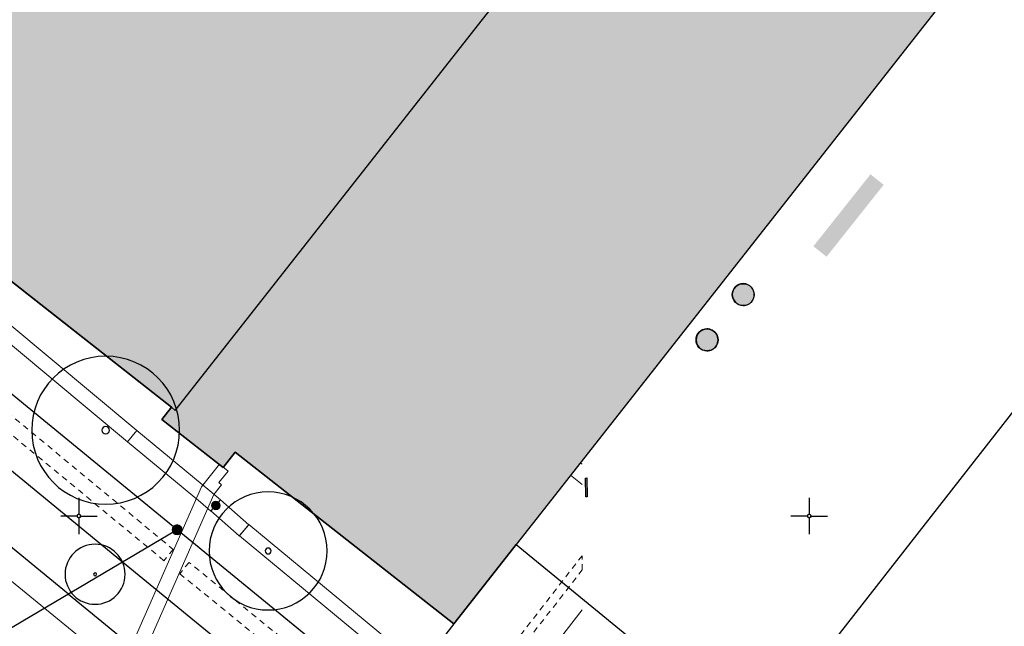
# Model space of a CAD drawing. Header units: metres. Extents: x 2695560 to 2696939, y 1260491 to 1262050.
# Tile 612 of 656: x 2696049 to 2696083, y 1260946 to 1260967. Entities that reach past the tile are written whole.
import ezdxf

# ---------------------------------------------------------------- set-up
doc = ezdxf.new("R2010")
doc.units = ezdxf.units.M
doc.linetypes.add('AUSGEZOGEN', pattern=[0])
doc.linetypes.add('VERDECKT2_S2', pattern=[0.36, 0.2, -0.16])
for name, color, linetype in [('XR$1$AV_Gebäudeflächen (BB)', 7, 'AUSGEZOGEN'), ('XR$1$AV_Grenzpunkte', 7, 'AUSGEZOGEN'), ('XR$1$AV_Koordinatennetzpunkte', 7, 'AUSGEZOGEN'), ('XR$1$AV_Linien (BB)', 7, 'AUSGEZOGEN'), ('XR$1$AV_Linien (EO)', 7, 'AUSGEZOGEN'), ('XR$1$AW_LK_Schachtdeckel', 24, 'AUSGEZOGEN'), ('XR$1$EW_LK_Knoten', 1, 'AUSGEZOGEN'), ('XR$1$GR_Baum', 94, 'AUSGEZOGEN'), ('XR$1$Liegenschaftsgrenzen', 7, 'AUSGEZOGEN'), ('XR$1$PFAV', 255, 'AUSGEZOGEN'), ('XR$1$PFAW', 255, 'AUSGEZOGEN'), ('XR$1$RAEW', 8, 'AUSGEZOGEN'), ('XR$1$RP_Abstandslinie', 7, 'AUSGEZOGEN'), ('XR$1$WA_LK_Rohrleitungsteil', 171, 'AUSGEZOGEN')]:
    doc.layers.add(name, color=color, linetype=linetype)
for name, color, linetype, lineweight in [('XR$2$ABW-LinieFlaeche-R-ungenau', 4, 'VERDECKT2_S2', 18), ('XR$2$ELE-Flaeche-oberirdisch', 1, 'AUSGEZOGEN', 18), ('XR$2$ELE-LinieFlaeche-genau', 1, 'AUSGEZOGEN', 18), ('XR$2$ELE-LinieFlaeche-ungenau', 1, 'VERDECKT2_S2', 18), ('XR$2$GAS-Linie-genau', 12, 'AUSGEZOGEN', 18), ('XR$2$WAS-Linie-genau', 5, 'AUSGEZOGEN', 18)]:
    doc.layers.add(name, color=color, linetype=linetype, lineweight=lineweight)

# ---------------------------------------------------------------- blocks, each defined once
blk = doc.blocks.new('COMPLEXOBJECT_1430')
at = {"layer": 'XR$1$Liegenschaftsgrenzen', "color": 7, "linetype": 'AUSGEZOGEN', "transparency": 33554687}
blk.add_line((6053.36, 10949.53), (5997.028, 10995.623), dxfattribs=at)
blk = doc.blocks.new('BAV15')
at = {"layer": 'XR$1$PFAV', "transparency": 33554687}
blk.add_hatch(color=7, dxfattribs=at).paths.add_polyline_path([(0.5, 0), (0.49, 0.1), (0.46, 0.2), (0.41, 0.29), (0.34, 0.36), (0.26, 0.42), (0.17, 0.47), (0.08, 0.49), (-0.03, 0.5), (-0.13, 0.48), (-0.22, 0.45), (-0.31, 0.4), (-0.38, 0.33), (-0.44, 0.24), (-0.48, 0.15), (-0.5, 0.05), (-0.5, -0.05), (-0.48, -0.15), (-0.44, -0.24), (-0.38, -0.33), (-0.31, -0.4), (-0.22, -0.45), (-0.13, -0.48), (-0.03, -0.5), (0.08, -0.49), (0.17, -0.47), (0.26, -0.42), (0.34, -0.36), (0.41, -0.29), (0.46, -0.2), (0.49, -0.1)])
at = {"color": 7, "transparency": 33554687}
for start, end in [(90, 270), (270, 90)]:
    blk.add_arc((0, 0), 0.5, start, end, dxfattribs=at)
at = {"layer": 'XR$1$PFAV', "transparency": 33554687}
blk.add_circle((0, 0), 0.5, dxfattribs=at)
blk = doc.blocks.new('BAV2041')
at = {"color": 7, "transparency": 33554687}
for p, q in [((0, 0.5), (0, 0.05)), ((-0.05, 0), (-0.5, 0)), ((0.05, 0), (0.5, 0)), ((0, -0.05), (0, -0.5))]:
    blk.add_line(p, q, dxfattribs=at)
blk.add_circle((0, 0), 0.05, dxfattribs=at)
for start, end in [(90, 270), (270, 90)]:
    blk.add_arc((0, 0), 0.05, start, end, dxfattribs=at)
blk = doc.blocks.new('WBGR1')
at = {"color": 94, "transparency": 33554687}
for radius, start, end in [(1, 90, 270), (1, 270, 90), (0.05, 90, 270), (0.05, 270, 90)]:
    blk.add_arc((0, 0), radius, start, end, dxfattribs=at)
blk = doc.blocks.new('BAW2082')
at = {"layer": 'XR$1$PFAW', "transparency": 33554687}
blk.add_hatch(color=7, dxfattribs=at).paths.add_polyline_path([(0.509, -0.003), (0.499, 0.098), (0.469, 0.194), (0.42, 0.283), (0.354, 0.359), (0.274, 0.421), (0.183, 0.466), (0.085, 0.491), (-0.016, 0.496), (-0.116, 0.481), (-0.211, 0.446), (-0.297, 0.392), (-0.37, 0.323), (-0.428, 0.24), (-0.468, 0.147), (-0.488, 0.047), (-0.488, -0.054), (-0.468, -0.153), (-0.428, -0.246), (-0.37, -0.329), (-0.297, -0.398), (-0.211, -0.452), (-0.116, -0.487), (-0.016, -0.502), (0.085, -0.497), (0.183, -0.472), (0.274, -0.427), (0.354, -0.366), (0.42, -0.289), (0.469, -0.2), (0.499, -0.104)])
at = {"transparency": 33554687}
for start, end in [(91.1948, 268.8052), (268.8052, 91.1948)]:
    blk.add_arc((0.01, 0), 0.5, start, end, dxfattribs=at)
at = {"layer": 'XR$1$PFAW', "transparency": 33554687}
blk.add_circle((0.009, -0.003), 0.5, dxfattribs=at)
blk = doc.blocks.new('BWA2013')
at = {"true_color": 0x000000, "transparency": 33554687}
blk.add_hatch(color=18, dxfattribs=at).paths.add_polyline_path([(-0.291, -0.409), (0.352, 0.357), (0.291, 0.409), (-0.352, -0.357)])
at = {"transparency": 33554687}
blk.add_lwpolyline([(-0.291, -0.409), (-0.352, -0.357), (0.291, 0.409), (0.352, 0.357), (-0.291, -0.409)], close=True, dxfattribs=at)
blk = doc.blocks.new('BEW957')
at = {"layer": 'XR$1$RAEW', "transparency": 33554687}
blk.add_hatch(color=1, dxfattribs=at).paths.add_polyline_path([(-0.5, 0), (-0.5, -0.05), (-0.49, -0.1), (-0.48, -0.15), (-0.46, -0.2), (-0.44, -0.24), (-0.41, -0.29), (-0.38, -0.33), (-0.34, -0.36), (-0.31, -0.4), (-0.26, -0.42), (-0.22, -0.45), (-0.17, -0.47), (-0.13, -0.48), (-0.08, -0.49), (-0.03, -0.5), (0.03, -0.5), (0.08, -0.49), (0.13, -0.48), (0.17, -0.47), (0.22, -0.45), (0.26, -0.42), (0.31, -0.4), (0.34, -0.36), (0.38, -0.33), (0.41, -0.29), (0.44, -0.24), (0.46, -0.2), (0.48, -0.15), (0.49, -0.1), (0.5, -0.05), (0.5, 0), (0.5, 0.05), (0.49, 0.1), (0.48, 0.15), (0.46, 0.2), (0.44, 0.24), (0.41, 0.29), (0.38, 0.33), (0.34, 0.36), (0.31, 0.4), (0.26, 0.42), (0.22, 0.45), (0.17, 0.47), (0.13, 0.48), (0.08, 0.49), (0.03, 0.5), (-0.03, 0.5), (-0.08, 0.49), (-0.13, 0.48), (-0.17, 0.47), (-0.22, 0.45), (-0.26, 0.42), (-0.31, 0.4), (-0.34, 0.36), (-0.38, 0.33), (-0.41, 0.29), (-0.44, 0.24), (-0.46, 0.2), (-0.48, 0.15), (-0.49, 0.1), (-0.5, 0.05)])
at = {"color": 1, "transparency": 33554687}
for start, end in [(90, 180), (180, 270), (0, 90), (270, 0)]:
    blk.add_arc((0, 0), 0.5, start, end, dxfattribs=at)
at = {"layer": 'XR$1$RAEW', "color": 1, "transparency": 33554687}
blk.add_circle((0, 0), 0.5, dxfattribs=at)

msp = doc.modelspace()

# ---------------------------------------------------------------- hatches: boundary and pattern name
at = {"transparency": 33554687}
msp.add_hatch(color=7, dxfattribs=at).paths.add_polyline_path([(2696076.111, 1260959.042), (2696076.562, 1260958.684), (2696078.517, 1260961.146), (2696078.066, 1260961.504)])
at = {"layer": 'XR$1$AV_Gebäudeflächen (BB)', "true_color": 0xd2d2d2, "transparency": 33554687}
msp.add_hatch(color=254, dxfattribs=at).paths.add_polyline_path([(2696044.14, 1260961.381), (2696054.134, 1260953.53), (2696053.802, 1260953.108), (2696055.902, 1260951.473), (2696056.314, 1260951.998), (2696063.802, 1260946.116), (2696082.569, 1260970.007), (2696073.122, 1260977.427), (2696075.331, 1260980.239), (2696075.221, 1260980.325), (2696065.075, 1260988.296), (2696053.695, 1260973.809), (2696051.745, 1260975.341), (2696047.863, 1260970.4), (2696049.813, 1260968.868), (2696044.011, 1260961.482)])

# ---------------------------------------------------------------- linework, layer by layer
at = {"layer": 'XR$1$AV_Linien (BB)', "color": 7, "linetype": 'AUSGEZOGEN', "transparency": 33554687}
for p, q in [((2696050.612, 1260947.138), (2696001.187, 1260987.605)), ((2696054.33, 1260949.34), (2696042.329, 1260959.159)), ((2696061.636, 1260943.359), (2696054.33, 1260949.34)), ((2696050.612, 1260947.138), (2696097.358, 1260908.864)), ((2696063.802, 1260946.116), (2696061.636, 1260943.359))]:
    msp.add_line(p, q, dxfattribs=at)
for points in [[(2696052.463, 1260948.234), (2696047.492, 1260952.307), (2696002.445, 1260989.132), (2696001.187, 1260987.605)], [(2696065.075, 1260988.296), (2696075.221, 1260980.325), (2696075.331, 1260980.239), (2696073.122, 1260977.427), (2696082.569, 1260970.007), (2696063.802, 1260946.116)], [(2696091.389, 1260964.192), (2696072.043, 1260939.442), (2696069.274, 1260941.509)], [(2696063.802, 1260946.116), (2696056.314, 1260951.998), (2696055.902, 1260951.473), (2696053.802, 1260953.108), (2696054.134, 1260953.53), (2696044.14, 1260961.381)], [(2696097.358, 1260908.864), (2696098.65, 1260910.389), (2696052.463, 1260948.234)]]:
    msp.add_lwpolyline(points, dxfattribs=at)
at = {"layer": 'XR$1$AV_Linien (EO)', "color": 7, "linetype": 'AUSGEZOGEN', "transparency": 33554687}
msp.add_lwpolyline([(2696054.134, 1260953.53), (2696054.268, 1260953.425), (2696073.122, 1260977.427)], dxfattribs=at)
at = {"layer": 'XR$1$Liegenschaftsgrenzen', "color": 7, "linetype": 'AUSGEZOGEN', "transparency": 33554687}
msp.add_line((2696054.33, 1260949.34), (2696041.04, 1260941.47), dxfattribs=at)
msp.add_lwpolyline([(2696110.31, 1260907.41), (2696106.18, 1260906.89), (2696054.33, 1260949.34)], dxfattribs=at)
at = {"layer": 'XR$1$RP_Abstandslinie', "color": 7, "linetype": 'AUSGEZOGEN', "transparency": 33554687}
msp.add_lwpolyline([(2696004.507, 1260999.152), (2696046.551, 1260964.715), (2696044.011, 1260961.482), (2696054.134, 1260953.53), (2696053.802, 1260953.108), (2696055.902, 1260951.473), (2696056.314, 1260951.998), (2696063.802, 1260946.116), (2696065.938, 1260948.836), (2696085.272, 1260933), (2696080.907, 1260927.611), (2696089.661, 1260920.45), (2696094.023, 1260925.832), (2696108.627, 1260913.871)], dxfattribs=at)
at = {"layer": 'XR$2$ABW-LinieFlaeche-R-ungenau', "linetype": 'VERDECKT2_S2', "transparency": 33554687}
msp.add_lwpolyline([(2696064.106, 1260942.706), (2696068.198, 1260947.964), (2696068.198, 1260948.452), (2696063.87, 1260942.89), (2696064.106, 1260942.706)], close=True, dxfattribs=at)
at = {"layer": 'XR$2$ELE-Flaeche-oberirdisch', "transparency": 33554687}
msp.add_lwpolyline([(2696068.198, 1260931.579), (2696062.143, 1260936.545), (2696038.953, 1260955.519), (2696025.766, 1260966.69), (2696023.669, 1260964.2), (2696037.033, 1260953.213), (2696060.242, 1260934.224), (2696068.198, 1260927.699), (2696068.198, 1260931.579)], close=True, dxfattribs=at)
at = {"layer": 'XR$2$ELE-LinieFlaeche-genau', "linetype": 'AUSGEZOGEN', "transparency": 33554687}
for points in [[(2696052.635, 1260952.351), (2696040.953, 1260962.087), (2696041.273, 1260962.471), (2696052.955, 1260952.735), (2696052.635, 1260952.351)], [(2696055.488, 1260949.981), (2696055.132, 1260950.288), (2696052.636, 1260952.35), (2696052.954, 1260952.736), (2696055.454, 1260950.67), (2696055.814, 1260950.359), (2696055.488, 1260949.981)], [(2696052.562, 1260944.902), (2696055.161, 1260950.809), (2696055.778, 1260951.585), (2696055.782, 1260951.59), (2696056.076, 1260951.344), (2696055.756, 1260950.96), (2696055.854, 1260950.878), (2696055.593, 1260950.549), (2696053.02, 1260944.7), (2696052.562, 1260944.902)], [(2696056.457, 1260949.133), (2696055.486, 1260949.982), (2696055.816, 1260950.358), (2696056.787, 1260949.509), (2696056.457, 1260949.133)], [(2696066.224, 1260941.057), (2696056.463, 1260949.128), (2696056.781, 1260949.514), (2696066.542, 1260941.443), (2696066.224, 1260941.057)]]:
    msp.add_lwpolyline(points, close=True, dxfattribs=at)
at = {"layer": 'XR$2$ELE-LinieFlaeche-ungenau', "linetype": 'VERDECKT2_S2', "transparency": 33554687}
for points in [[(2696053.88, 1260948.281), (2696042.091, 1260958.027), (2696035.736, 1260963.247), (2696036.054, 1260963.633), (2696042.409, 1260958.413), (2696054.198, 1260948.667), (2696053.88, 1260948.281)], [(2696054.422, 1260947.836), (2696068.198, 1260936.607), (2696068.198, 1260937.253), (2696054.738, 1260948.224), (2696054.422, 1260947.836)]]:
    msp.add_lwpolyline(points, close=True, dxfattribs=at)
at = {"layer": 'XR$2$GAS-Linie-genau', "linetype": 'AUSGEZOGEN', "transparency": 33554687}
msp.add_line((2696068.198, 1260951.585), (2696068.132, 1260951.635), dxfattribs=at)
at = {"layer": 'XR$2$WAS-Linie-genau', "linetype": 'AUSGEZOGEN', "transparency": 33554687}
for p, q in [((2696068.198, 1260950.89), (2696067.793, 1260951.203)), ((2696065.892, 1260943.633), (2696068.198, 1260946.597))]:
    msp.add_line(p, q, dxfattribs=at)

# ---------------------------------------------------------------- block references
at = {"layer": 'XR$1$AV_Grenzpunkte', "color": 7, "linetype": 'AUSGEZOGEN', "lineweight": -3, "transparency": 33554687, "xscale": 0.3249999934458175, "yscale": 0.3249999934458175}
msp.add_blockref('BAV15', (2696054.33, 1260949.34), dxfattribs=at)
at = {"layer": 'XR$1$AV_Koordinatennetzpunkte', "color": 7, "linetype": 'AUSGEZOGEN', "lineweight": -3, "transparency": 33554687, "xscale": 1.25, "yscale": 1.25}
for p in [(2696050.97, 1260949.81), (2696075.97, 1260949.81)]:
    msp.add_blockref('BAV2041', p, dxfattribs=at)
at = {"layer": 'XR$1$AW_LK_Schachtdeckel', "color": 24, "linetype": 'AUSGEZOGEN', "lineweight": -3, "transparency": 33554687, "xscale": 0.7499999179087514, "yscale": 0.7499999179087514}
for p in [(2696073.703, 1260957.388), (2696072.465, 1260955.839)]:
    msp.add_blockref('BAW2082', p, dxfattribs=at)
at = {"layer": 'XR$1$EW_LK_Knoten', "color": 1, "linetype": 'AUSGEZOGEN', "lineweight": -3, "transparency": 33554687, "xscale": 0.2749999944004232, "yscale": 0.2749999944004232}
msp.add_blockref('BEW957', (2696055.657, 1260950.171), dxfattribs=at)
at = {"layer": 'XR$1$GR_Baum', "color": 94, "linetype": 'AUSGEZOGEN', "lineweight": -3, "transparency": 33554687}
for p, xscale, yscale in [((2696051.885, 1260952.745), 2.531872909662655, 2.531872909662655), ((2696057.445, 1260948.614), 2.020948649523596, 2.020948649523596), ((2696051.522, 1260947.815), 1.027451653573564, 1.027451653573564)]:
    msp.add_blockref('WBGR1', p, dxfattribs=dict(at, xscale=xscale, yscale=yscale))
at = {"layer": 'XR$1$Liegenschaftsgrenzen', "color": 7, "linetype": 'AUSGEZOGEN', "lineweight": -3, "transparency": 33554687}
msp.add_blockref('COMPLEXOBJECT_1430', (2690000.97, 1249999.81), dxfattribs=at)
at = {"layer": 'XR$1$WA_LK_Rohrleitungsteil', "color": 171, "linetype": 'AUSGEZOGEN', "lineweight": -3, "transparency": 33554687, "xscale": 0.6499999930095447, "yscale": 0.6499999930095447, "rotation": 221.218780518}
msp.add_blockref('BWA2013', (2696068.339, 1260950.786), dxfattribs=at)

doc.saveas('drawing.dxf')
